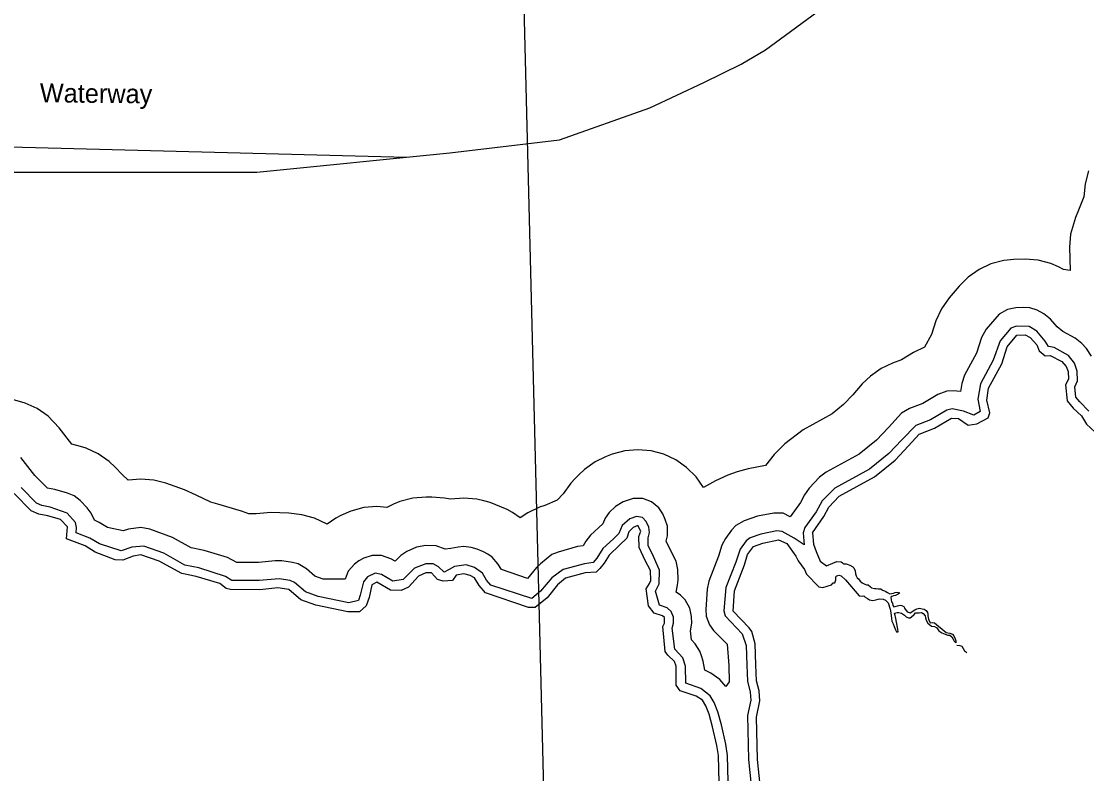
# Model space of a CAD drawing. Extents: x 2532689 to 2764727, y 536648 to 732970.
# Drawn here: x 2737137 to 2751212, y 644956 to 654895 of the extents above; entities that cross this region are included whole.
import ezdxf

# ---------------------------------------------------------------- set-up
doc = ezdxf.new("R2010")
doc.units = 0
for name, color, linetype in [('Exist Boundary Political CountyLine', 7, 'Continuous'), ('Exist Hydrographic Buffer Line', 7, 'Continuous'), ('Exist Hydrographic Intracoastal Waterway Label', 7, 'Continuous'), ('Exist Hydrographic River Shore', 7, 'Continuous'), ('Map Preparation Longitude Latitude Lines', 7, 'Continuous')]:
    doc.layers.add(name, color=color, linetype=linetype)

msp = doc.modelspace()

# ---------------------------------------------------------------- linework, layer by layer
at = {"layer": 'Exist Boundary Political CountyLine'}
msp.add_lwpolyline([(2722763, 653742), (2724557, 653404), (2725807, 652987), (2726325, 652894), (2732714, 653022), (2736162, 652902), (2740247, 652902), (2742800, 653157), (2744247, 653328), (2745439, 653753), (2746154, 654086), (2746645, 654328), (2746970, 654520), (2748587, 655712), (2749211, 656334), (2749694, 656989), (2751226, 659713)], dxfattribs=at)
at = {"layer": 'Exist Hydrographic Buffer Line'}
for points in [[(2751236, 652918), (2751191, 652750), (2751175, 652576), (2751104, 652398), (2751064, 652305), (2750999, 652085), (2750983, 651912), (2750992, 651601), (2750906, 651618), (2750838, 651651), (2750739, 651694), (2750570, 651739), (2750397, 651754), (2750248, 651749), (2750115, 651734), (2749947, 651689), (2749789, 651616), (2749646, 651516), (2749526, 651397), (2749396, 651244), (2749293, 651096), (2749219, 650939), (2749163, 650759), (2749070, 650588), (2748925, 650520), (2748765, 650424), (2748645, 650379), (2748497, 650309), (2748354, 650209), (2748246, 650104), (2748120, 649961), (2747998, 649832)], [(2751273, 650471), (2751208, 650574), (2751148, 650640), (2751061, 650711), (2750895, 650798), (2750821, 650859), (2750735, 650958), (2750645, 651032), (2750556, 651077), (2750459, 651108), (2750382, 651114), (2750274, 651109), (2750166, 651088), (2750057, 651025), (2749884, 650830), (2749820, 650720), (2749756, 650510), (2749598, 650220), (2749560, 650111), (2749546, 650006), (2749449, 650013), (2749362, 650008), (2749245, 649966), (2749045, 649846), (2748870, 649780), (2748765, 649719), (2748593, 649529), (2748435, 649363)], [(2751242, 649746), (2751119, 649866), (2751068, 649930), (2751054, 650068), (2751089, 650145), (2751087, 650272), (2751051, 650379), (2750970, 650479), (2750784, 650585), (2750705, 650597), (2750661, 650670), (2750555, 650800), (2750450, 650862), (2750284, 650869), (2750211, 650841), (2750067, 650674), (2749978, 650417), (2749809, 650105), (2749775, 649905), (2749805, 649739), (2749720, 649694), (2749586, 649746), (2749433, 649774), (2749365, 649758), (2749150, 649629), (2748954, 649555), (2748770, 649367), (2748599, 649186), (2748343, 648977)], [(2747998, 649832), (2747849, 649710), (2747464, 649500), (2747222, 649315), (2747084, 649172), (2746967, 649029), (2746738, 648984), (2746596, 648945), (2746472, 648900), (2746309, 648825), (2746150, 648735), (2746051, 648878), (2745927, 649001), (2745784, 649101), (2745626, 649175), (2745458, 649220), (2745284, 649235), (2745111, 649220), (2744942, 649175), (2744856, 649142), (2744719, 649076), (2744576, 648976), (2744505, 648910), (2744448, 648852), (2744396, 648794), (2744296, 648652), (2744218, 648571), (2744054, 648499), (2743985, 648476), (2743828, 648403), (2743729, 648334), (2743625, 648407), (2743556, 648446), (2743332, 648538), (2743248, 648561), (2743156, 648582), (2742983, 648597), (2742809, 648582), (2742730, 648594), (2742561, 648610), (2742486, 648610), (2742308, 648595), (2742140, 648550), (2742055, 648514), (2741968, 648473), (2741834, 648485), (2741661, 648470), (2741492, 648425), (2741360, 648365), (2741294, 648330), (2741176, 648251), (2741012, 648329), (2740843, 648374), (2740670, 648399), (2740433, 648405), (2740240, 648387), (2740144, 648387), (2740045, 648425), (2739733, 648518), (2739642, 648541), (2739447, 648636), (2739291, 648706), (2739048, 648792), (2738890, 648833), (2738716, 648848), (2738547, 648834), (2738470, 648908), (2738376, 649007), (2738297, 649080), (2738154, 649180), (2737996, 649254), (2737918, 649279), (2737807, 649309), (2737637, 649526), (2737490, 649678), (2737347, 649778), (2737189, 649852), (2737021, 649897)], [(2748435, 649363), (2748208, 649177), (2747770, 648938), (2747683, 648871), (2747545, 648728), (2747483, 648640), (2747432, 648538), (2747295, 648348), (2747203, 648399), (2747078, 648399), (2746863, 648356), (2746687, 648298), (2746577, 648235), (2746519, 648173), (2746439, 648064), (2746390, 647974), (2746348, 647828), (2746222, 647501), (2746198, 647395), (2746180, 647125), (2746185, 647038), (2746228, 646921), (2746283, 646848), (2746461, 646667), (2746482, 646383), (2746490, 646168), (2746446, 646107)], [(2746446, 646107), (2746367, 646201), (2746248, 646282), (2746165, 646322), (2746144, 646440), (2746124, 646513), (2746099, 646574), (2746041, 646670), (2745989, 646723), (2745978, 646841), (2745995, 646946), (2745992, 647031), (2745971, 647144), (2745908, 647253), (2745845, 647314), (2745788, 647355), (2745808, 647444), (2745813, 647518), (2745809, 647652), (2745788, 647764), (2745702, 647933), (2745658, 648028), (2745674, 648099), (2745674, 648224), (2745645, 648315), (2745610, 648389), (2745560, 648467), (2745464, 648547), (2745347, 648590), (2745222, 648590), (2745154, 648571), (2745088, 648545), (2744987, 648486), (2744904, 648404), (2744850, 648332), (2744818, 648257), (2744656, 648105), (2744593, 648027), (2744558, 647967), (2744485, 647956), (2744229, 647883), (2744147, 647849), (2743994, 647729), (2743943, 647679), (2743826, 647536), (2743480, 647652), (2743432, 647729), (2743357, 647816), (2743302, 647854), (2743242, 647888), (2743161, 647921), (2743078, 647944), (2742983, 647957), (2742910, 647950), (2742810, 647930), (2742736, 647921), (2742619, 647964), (2742483, 647970), (2742359, 647948), (2742229, 647889), (2742151, 647839), (2742076, 647761), (2742017, 647796), (2741897, 647840), (2741772, 647840), (2741664, 647802), (2741598, 647767), (2741537, 647725), (2741457, 647630), (2741417, 647527), (2741124, 647527), (2741016, 647567), (2740903, 647663), (2740793, 647727), (2740721, 647745), (2740579, 647766), (2740493, 647768), (2740270, 647747), (2739986, 647747), (2739862, 647812), (2739551, 647905), (2739381, 647940), (2739135, 648077), (2738836, 648188), (2738716, 648208), (2738555, 648186), (2738485, 648166), (2738276, 648207), (2738167, 648273), (2738106, 648303), (2738060, 648396), (2738008, 648466), (2737914, 648564), (2737835, 648626), (2737749, 648662), (2737581, 648708), (2737482, 648727), (2737317, 648895), (2737132, 649133)], [(2748343, 648977), (2747885, 648727), (2747718, 648562), (2747638, 648413), (2747490, 648208), (2747468, 648138), (2747481, 647977), (2747347, 648067), (2747189, 648154), (2747120, 648163), (2746909, 648121), (2746768, 648072), (2746712, 648030), (2746632, 647922), (2746576, 647752), (2746446, 647414), (2746420, 647109), (2746436, 647041), (2746661, 646805), (2746714, 646651), (2746722, 646390), (2746730, 646178), (2746764, 646031), (2746773, 645927), (2746732, 645725), (2746744, 645141), (2746800, 644582)], [(2742791, 647654), (2742722, 647619), (2742647, 647688), (2742577, 647728), (2742482, 647730), (2742331, 647672), (2742181, 647520), (2742047, 647500), (2741895, 647589), (2741814, 647603), (2741712, 647555), (2741656, 647491), (2741616, 647314), (2741590, 647244), (2741464, 647212), (2741058, 647296), (2740893, 647356), (2740747, 647480), (2740687, 647508), (2740545, 647528), (2740281, 647506), (2739917, 647507), (2739833, 647562), (2739483, 647675), (2739297, 647712), (2739018, 647868), (2738756, 647962), (2738596, 647950), (2738457, 647898), (2738169, 647991), (2738042, 648069), (2737862, 648139), (2737868, 648207), (2737852, 648276), (2737741, 648397), (2737518, 648476), (2737407, 648497), (2737340, 648529), (2737136, 648737)], [(2746488, 644336), (2746466, 645198), (2746444, 645346), (2746387, 645603), (2746339, 645774), (2746290, 645897), (2746239, 645986), (2746116, 646081), (2745916, 646153), (2745910, 646377), (2745876, 646484), (2745769, 646601), (2745734, 646877), (2745755, 646946), (2745753, 647025), (2745724, 647098), (2745668, 647147), (2745568, 647180), (2745515, 647368), (2745565, 647462), (2745569, 647645), (2745487, 647826), (2745420, 647972), (2745417, 648071), (2745438, 648140), (2745428, 648213), (2745393, 648287), (2745345, 648339), (2745264, 648354), (2745175, 648322), (2745076, 648236), (2745031, 648129), (2744959, 648060), (2744820, 647930), (2744740, 647804), (2744693, 647746), (2744579, 647729), (2744295, 647652), (2744146, 647543), (2743997, 647366), (2743881, 647271), (2743341, 647446), (2743284, 647512), (2743228, 647604), (2743124, 647679), (2743015, 647713), (2742858, 647694), (2742791, 647654)]]:
    msp.add_lwpolyline(points, dxfattribs=at)
at = {"layer": 'Exist Hydrographic Intracoastal Waterway Label'}
msp.add_lwpolyline([(2723669, 653571), (2736985, 653237), (2742224, 653100)], dxfattribs=at)
at = {"layer": 'Exist Hydrographic River Shore'}
for points in [[(2747588, 648138), (2747741, 648351), (2747805, 648478), (2747943, 648622), (2748410, 648877), (2748681, 649098), (2748859, 649286), (2748997, 649443), (2749203, 649520), (2749425, 649654), (2749517, 649648), (2749644, 649558), (2749760, 649579), (2749908, 649657), (2749932, 649724), (2749894, 649890), (2749915, 650048), (2750090, 650370), (2750159, 650596), (2750289, 650749)], [(2750289, 650749), (2750397, 650754), (2750464, 650720), (2750551, 650622), (2750585, 650541), (2750663, 650476), (2750729, 650478), (2750881, 650399), (2750941, 650333), (2750967, 650268), (2750971, 650166), (2750931, 650092), (2750953, 649883), (2751031, 649784), (2751142, 649681), (2751211, 649575), (2751322, 649468)], [(2744082, 647280), (2743927, 647153), (2743836, 647149), (2743271, 647343), (2743187, 647441), (2743125, 647541), (2743066, 647574), (2742983, 647597), (2742882, 647577), (2742834, 647509), (2742710, 647498), (2742634, 647521), (2742556, 647610), (2742482, 647610), (2742383, 647563), (2742253, 647420), (2742154, 647377), (2742013, 647381), (2741834, 647485), (2741769, 647450), (2741732, 647281), (2741693, 647174), (2741603, 647095), (2741453, 647092), (2741026, 647180), (2740832, 647251), (2740670, 647389), (2740527, 647409), (2740287, 647386), (2739902, 647387), (2739844, 647401), (2739760, 647467), (2739448, 647560), (2739256, 647598), (2738959, 647763), (2738716, 647848), (2738617, 647831), (2738477, 647776), (2738376, 647782), (2738115, 647883), (2737979, 647966), (2737735, 648058), (2737748, 648216), (2737654, 648314), (2737487, 648360), (2737369, 648382), (2737269, 648430), (2737045, 648658)], [(2745284, 648235), (2745219, 648210), (2745162, 648152), (2745138, 648065), (2745041, 647973), (2744903, 647842), (2744838, 647735), (2744782, 647667), (2744733, 647616), (2744584, 647609), (2744327, 647537), (2744221, 647450), (2744082, 647280)], [(2745790, 646378), (2745765, 646439), (2745679, 646521), (2745642, 646571), (2745611, 646902), (2745635, 646946), (2745633, 647021), (2745608, 647043), (2745498, 647075), (2745421, 647174), (2745390, 647399), (2745438, 647467), (2745454, 647507), (2745450, 647641), (2745380, 647773), (2745301, 647944), (2745297, 648088), (2745320, 648161), (2745284, 648235)], [(2747588, 648138), (2747601, 647987), (2747636, 647890), (2747690, 647765), (2747775, 647702), (2747856, 647735), (2747911, 647759), (2747969, 647753), (2747985, 647740), (2747998, 647730), (2748034, 647727), (2748083, 647709), (2748123, 647689), (2748134, 647675), (2748151, 647636), (2748157, 647596), (2748168, 647571), (2748181, 647541), (2748195, 647530), (2748221, 647500), (2748246, 647475), (2748282, 647461), (2748302, 647452), (2748326, 647449), (2748357, 647424), (2748370, 647410), (2748410, 647402), (2748430, 647401), (2748456, 647398), (2748490, 647397), (2748515, 647380), (2748541, 647371), (2748557, 647364), (2748580, 647348), (2748613, 647332), (2748634, 647338), (2748660, 647341), (2748680, 647350), (2748706, 647353), (2748744, 647345), (2748723, 647328), (2748685, 647310), (2748658, 647305), (2748636, 647298), (2748622, 647286), (2748630, 647254), (2748635, 647226), (2748645, 647209), (2748652, 647179), (2748663, 647159), (2748713, 647175), (2748748, 647181), (2748770, 647178), (2748799, 647159), (2748806, 647141), (2748842, 647092), (2748878, 647080), (2748900, 647092), (2748917, 647109), (2748940, 647122), (2748966, 647135), (2749002, 647141), (2749040, 647132), (2749066, 647129), (2749091, 647110), (2749110, 647087), (2749114, 647065), (2749115, 647041), (2749116, 647021), (2749121, 646997), (2749143, 646950), (2749179, 646951), (2749201, 646950), (2749354, 646820), (2749402, 646810), (2749438, 646797), (2749457, 646776), (2749475, 646737), (2749482, 646711), (2749485, 646683)], [(2746809, 647959), (2746933, 648003), (2747141, 648044), (2747250, 647996)], [(2747250, 647996), (2747371, 647831), (2747398, 647766), (2747484, 647651), (2747510, 647593), (2747674, 647422), (2747724, 647415), (2747840, 647452), (2747861, 647477), (2747884, 647479), (2747896, 647516), (2747897, 647556), (2747912, 647569), (2747936, 647579), (2747970, 647571), (2748026, 647515), (2748208, 647306), (2748246, 647301), (2748268, 647306), (2748287, 647287), (2748315, 647268), (2748344, 647253), (2748386, 647245), (2748426, 647254), (2748455, 647263), (2748481, 647264), (2748525, 647262), (2748554, 647247), (2748587, 647211), (2748614, 647131), (2748624, 647082), (2748635, 647004), (2748639, 646970), (2748656, 646937), (2748667, 646899), (2748685, 646854), (2748700, 646830), (2748720, 646829), (2748717, 646863), (2748684, 647028), (2748680, 647044), (2748672, 647078), (2748706, 647085), (2748726, 647086), (2748746, 647079), (2748764, 647077), (2748803, 647049), (2748826, 647026), (2748859, 647013), (2748881, 647014), (2748898, 647026), (2748931, 647058), (2748952, 647079), (2749000, 647082), (2749028, 647084), (2749052, 647072), (2749079, 647042), (2749084, 647016), (2749092, 646982), (2749113, 646945), (2749138, 646922), (2749163, 646903), (2749201, 646902), (2749231, 646881), (2749257, 646844), (2749298, 646816), (2749342, 646798), (2749377, 646787), (2749403, 646786), (2749430, 646763), (2749449, 646734), (2749462, 646706), (2749485, 646683)], [(2746842, 646394), (2746834, 646669), (2746788, 646835), (2746754, 646883), (2746540, 647101), (2746558, 647371), (2746690, 647714), (2746729, 647851), (2746809, 647959)], [(2749494, 646655), (2749534, 646649), (2749564, 646640), (2749579, 646611), (2749597, 646579), (2749611, 646570), (2749626, 646552)], [(2747170, 642667), (2747093, 642765), (2746659, 643080), (2746574, 643175), (2746552, 643374), (2746587, 643635), (2746563, 643916), (2746509, 644042), (2746405, 644215), (2746369, 644312), (2746346, 645195), (2746326, 645329), (2746270, 645576), (2746224, 645742), (2746179, 645851), (2746136, 645925), (2746051, 645981), (2745841, 646051), (2745789, 646125), (2745790, 646378)], [(2748875, 641852), (2748848, 641933), (2748729, 642024), (2748527, 642111), (2748313, 642322), (2747934, 642468), (2747738, 642641), (2747540, 642885), (2747522, 642944), (2747349, 643153), (2747194, 643367), (2747097, 643557), (2747067, 643746), (2747082, 643839), (2747078, 644289), (2746983, 644429), (2746920, 644594), (2746864, 645144), (2746850, 645701), (2746894, 645920), (2746883, 646051), (2746850, 646183), (2746842, 646394)]]:
    msp.add_lwpolyline(points, dxfattribs=at)
at = {"layer": 'Map Preparation Longitude Latitude Lines'}
msp.add_lwpolyline([(2744121, 641597), (2743658, 659995)], dxfattribs=at)

# ---------------------------------------------------------------- texts
at = {"layer": 'Exist Hydrographic Intracoastal Waterway Label'}
msp.add_text('Waterway', height=250, rotation=359.4356, dxfattribs=at).set_placement((2737381, 653825))

doc.saveas('drawing.dxf')
